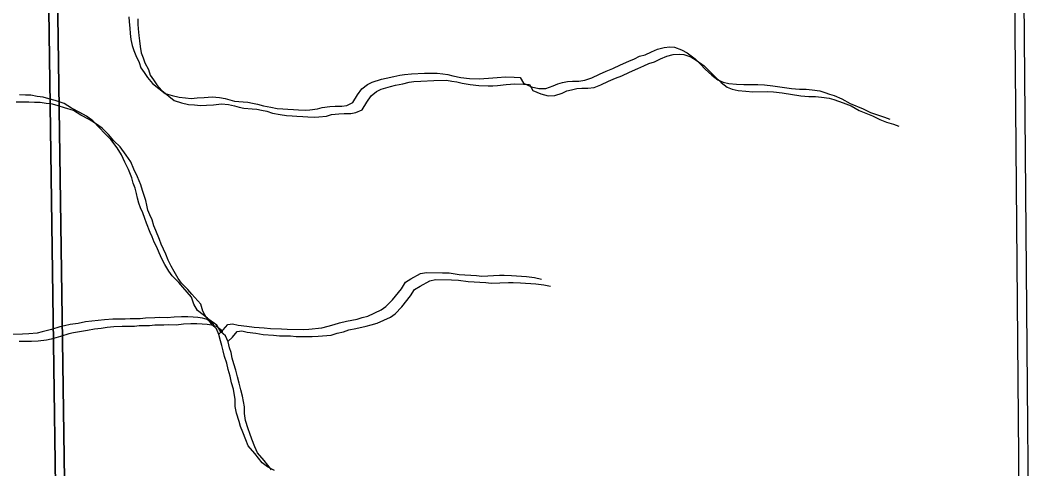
# Model space of a CAD drawing. Extents: x -21.1 to 50.3, y 0 to 22.1.
# Drawn here: x 48.142 to 49.204, y 17.152 to 17.623 of the extents above; entities that cross this region are included whole.
import ezdxf

# ---------------------------------------------------------------- set-up
doc = ezdxf.new("R2010")
doc.units = 0
doc.layers.add('GM_X_Minor_River', color=7, linetype='Continuous')
doc.layers.add('GM_X_Section', color=7, linetype='Continuous')

msp = doc.modelspace()

# ---------------------------------------------------------------- linework, layer by layer
at = {"layer": 'GM_X_Minor_River'}
for points in [[(48.256, 17.6267), (48.2564, 17.6217), (48.2572, 17.6149), (48.2576, 17.6092), (48.2584, 17.6031), (48.2596, 17.5967), (48.2615, 17.5914), (48.2634, 17.5861), (48.2669, 17.5789), (48.2688, 17.5732), (48.2723, 17.5683), (48.2758, 17.563), (48.2811, 17.5569), (48.2941, 17.5464), (48.3017, 17.5441), (48.309, 17.5423), (48.3155, 17.5419), (48.3216, 17.5412), (48.328, 17.5416), (48.3353, 17.542), (48.3436, 17.5428), (48.3512, 17.5421), (48.3573, 17.541), (48.3623, 17.5395), (48.3672, 17.5384), (48.376, 17.5377), (48.381, 17.5373), (48.3859, 17.5362), (48.3912, 17.5351), (48.3973, 17.5332), (48.4053, 17.5318), (48.4118, 17.5307), (48.4179, 17.5303), (48.4229, 17.53), (48.429, 17.5296), (48.4343, 17.5293), (48.4411, 17.5289), (48.4461, 17.5293), (48.4541, 17.5301), (48.459, 17.5317), (48.467, 17.5325), (48.4727, 17.5329), (48.4796, 17.5329), (48.4849, 17.5337), (48.4913, 17.5368), (48.4962, 17.5448), (48.5008, 17.5513), (48.5065, 17.5559), (48.5114, 17.5582)], [(48.2656, 17.6249), (48.2656, 17.6192), (48.266, 17.6142), (48.2668, 17.6074), (48.2672, 17.6017), (48.268, 17.5956), (48.2692, 17.5892), (48.2712, 17.5839), (48.2731, 17.5786), (48.2766, 17.5714), (48.2785, 17.5657), (48.2819, 17.5608), (48.2854, 17.5555), (48.2908, 17.5494), (48.3038, 17.5389), (48.3114, 17.5366), (48.3186, 17.5348), (48.3251, 17.5344), (48.3312, 17.5337), (48.3377, 17.5341), (48.3449, 17.5345), (48.3533, 17.5353), (48.3609, 17.5346), (48.367, 17.5335), (48.3719, 17.532), (48.3769, 17.5309), (48.3856, 17.5302), (48.3906, 17.5298), (48.3955, 17.5287), (48.4009, 17.5276), (48.407, 17.5257), (48.415, 17.5243), (48.4215, 17.5232), (48.4276, 17.5228), (48.4325, 17.5225), (48.4386, 17.5221), (48.4439, 17.5218), (48.4508, 17.5214), (48.4557, 17.5218), (48.4637, 17.5226), (48.4687, 17.5242), (48.4766, 17.525), (48.4823, 17.5254), (48.4892, 17.5254), (48.4945, 17.5262), (48.501, 17.5293), (48.5059, 17.5373), (48.5104, 17.5438), (48.5161, 17.5484), (48.521, 17.5507)], [(48.5114, 17.5582), (48.5213, 17.5613), (48.5262, 17.5624), (48.5342, 17.564), (48.5407, 17.5656), (48.5456, 17.5663), (48.5528, 17.5668), (48.5665, 17.5676), (48.5799, 17.5677), (48.5856, 17.5669), (48.5909, 17.5662), (48.5962, 17.5647), (48.6046, 17.5632), (48.6138, 17.5622), (48.6237, 17.5618), (48.6286, 17.5619), (48.6336, 17.5623), (48.6427, 17.5631), (48.6514, 17.5639), (48.6606, 17.5635), (48.667, 17.5632), (48.6705, 17.5571), (48.6789, 17.5534), (48.6865, 17.5515), (48.6938, 17.5516), (48.7014, 17.5543), (48.7063, 17.5566), (48.7112, 17.5577), (48.7166, 17.5589), (48.7219, 17.5593), (48.7284, 17.5594), (48.7348, 17.5602), (48.742, 17.5629), (48.75, 17.5667), (48.7572, 17.5698), (48.7641, 17.5725), (48.772, 17.5763), (48.7808, 17.5802), (48.7868, 17.5829), (48.7922, 17.5855), (48.7982, 17.5871), (48.8047, 17.5902), (48.8111, 17.5929), (48.818, 17.5948), (48.8241, 17.5952), (48.829, 17.5949), (48.8363, 17.5922), (48.842, 17.5889), (48.8504, 17.5828), (48.8558, 17.5775), (48.8611, 17.5719), (48.868, 17.5654), (48.8745, 17.5605), (48.8799, 17.5583), (48.886, 17.5568), (48.894, 17.5561), (48.9016, 17.5557), (48.9164, 17.5558), (48.9233, 17.5555), (48.932, 17.5544), (48.9518, 17.5515), (48.9602, 17.5508), (48.9671, 17.5508), (48.9735, 17.5501), (48.9815, 17.549), (48.9865, 17.5475), (48.9915, 17.5456), (48.9964, 17.5441), (49.0044, 17.5407), (49.0132, 17.5358), (49.0269, 17.5302), (49.0346, 17.5265), (49.0418, 17.5238), (49.0491, 17.5216), (49.0548, 17.5194)], [(48.521, 17.5507), (48.5309, 17.5538), (48.5359, 17.5549), (48.5438, 17.5565), (48.5503, 17.5581), (48.5552, 17.5588), (48.5625, 17.5593), (48.5762, 17.5601), (48.5895, 17.5602), (48.5952, 17.5594), (48.6005, 17.5587), (48.6059, 17.5572), (48.6143, 17.5557), (48.6234, 17.5547), (48.6333, 17.5543), (48.6383, 17.5544), (48.6432, 17.5548), (48.6523, 17.5556), (48.6611, 17.5564), (48.6702, 17.556), (48.6767, 17.5557), (48.6801, 17.5496), (48.6885, 17.5459), (48.6962, 17.544), (48.7034, 17.5441), (48.711, 17.5468), (48.7159, 17.5491), (48.7209, 17.5502), (48.7262, 17.5514), (48.7315, 17.5518), (48.738, 17.5519), (48.7445, 17.5527), (48.7517, 17.5554), (48.7596, 17.5592), (48.7669, 17.5623), (48.7737, 17.565), (48.7817, 17.5688), (48.7904, 17.5727), (48.7965, 17.5754), (48.8018, 17.578), (48.8079, 17.5796), (48.8143, 17.5827), (48.8208, 17.5854), (48.8276, 17.5873), (48.8337, 17.5877), (48.8387, 17.5874), (48.8459, 17.5847), (48.8516, 17.5814), (48.86, 17.5753), (48.8654, 17.57), (48.8708, 17.5644), (48.8777, 17.5579), (48.8841, 17.553), (48.8895, 17.5508), (48.8956, 17.5493), (48.9036, 17.5486), (48.9112, 17.5482), (48.926, 17.5483), (48.9329, 17.548), (48.9417, 17.5469), (48.9615, 17.544), (48.9698, 17.5433), (48.9767, 17.5433), (48.9832, 17.5426), (48.9912, 17.5415), (48.9961, 17.54), (49.0011, 17.5381), (49.006, 17.5366), (49.0141, 17.5332), (49.0228, 17.5283), (49.0366, 17.5227), (49.0442, 17.519), (49.0515, 17.5163), (49.0587, 17.5141), (49.0644, 17.5119)], [(48.2627, 17.4467), (48.2608, 17.452), (48.2592, 17.4577), (48.2557, 17.4664), (48.2519, 17.4743), (48.2484, 17.4819), (48.2438, 17.4891), (48.2373, 17.4978), (48.2308, 17.5042), (48.225, 17.5106), (48.2185, 17.5175), (48.2117, 17.5224), (48.2048, 17.5265), (48.196, 17.531), (48.1884, 17.5359), (48.1788, 17.5389), (48.1723, 17.5408), (48.1662, 17.5426), (48.1598, 17.5433), (48.1533, 17.5444), (48.1476, 17.5444), (48.1415, 17.5448)], [(48.2723, 17.4392), (48.2704, 17.4445), (48.2689, 17.4502), (48.2654, 17.4589), (48.2615, 17.4668), (48.2581, 17.4744), (48.2535, 17.4816), (48.2469, 17.4903), (48.2404, 17.4967), (48.2347, 17.5031), (48.2282, 17.5099), (48.2213, 17.5149), (48.2144, 17.519), (48.2056, 17.5235), (48.198, 17.5284), (48.1885, 17.5314), (48.182, 17.5333), (48.1759, 17.5351), (48.1694, 17.5358), (48.1629, 17.5369), (48.1572, 17.5369), (48.1511, 17.5373), (48.1378, 17.5372)], [(48.409, 17.15), (48.4018, 17.1538), (48.396, 17.1583), (48.3884, 17.1681), (48.3815, 17.1761), (48.3788, 17.1825), (48.3757, 17.1905), (48.3733, 17.1965), (48.3718, 17.2015), (48.3691, 17.2102), (48.3679, 17.2174), (48.3679, 17.2246), (48.3659, 17.2356), (48.364, 17.2424), (48.3624, 17.2493), (48.3605, 17.2561), (48.3589, 17.2629), (48.3566, 17.2698), (48.355, 17.2758), (48.3538, 17.2815), (48.3523, 17.2865), (48.3507, 17.2929), (48.348, 17.299), (48.3431, 17.3035), (48.3388, 17.3103), (48.3281, 17.3182), (48.3243, 17.325), (48.322, 17.3323), (48.3128, 17.3428), (48.3086, 17.3478), (48.3017, 17.3546), (48.2982, 17.3595), (48.294, 17.3667), (48.2909, 17.3724), (48.2878, 17.3788), (48.2855, 17.3849), (48.2828, 17.3902), (48.2805, 17.3955), (48.2786, 17.4004), (48.2747, 17.4099), (48.2728, 17.4148), (48.2708, 17.4209), (48.2685, 17.4262), (48.2666, 17.4311), (48.2654, 17.4364), (48.2643, 17.4413), (48.2627, 17.4467)], [(48.4057, 17.1508), (48.398, 17.1606), (48.3911, 17.1686), (48.3884, 17.175), (48.3853, 17.183), (48.383, 17.189), (48.3814, 17.194), (48.3787, 17.2027), (48.3775, 17.2099), (48.3775, 17.2171), (48.3755, 17.2281), (48.3736, 17.2349), (48.372, 17.2418), (48.3701, 17.2486), (48.3685, 17.2554), (48.3662, 17.2623), (48.3646, 17.2683), (48.3635, 17.274), (48.3619, 17.2789), (48.3604, 17.2854), (48.3577, 17.2915), (48.3527, 17.296), (48.3485, 17.3028), (48.3378, 17.3107), (48.3339, 17.3175), (48.3316, 17.3248), (48.3224, 17.3353), (48.3182, 17.3403), (48.3113, 17.3471), (48.3078, 17.352), (48.3036, 17.3592), (48.3005, 17.3649), (48.2975, 17.3713), (48.2951, 17.3774), (48.2924, 17.3827), (48.2901, 17.388), (48.2882, 17.3929), (48.2843, 17.4024), (48.2824, 17.4073), (48.2805, 17.4134), (48.2782, 17.4187), (48.2762, 17.4236), (48.2751, 17.4289), (48.2739, 17.4338), (48.2723, 17.4392)], [(48.3506, 17.2933), (48.3553, 17.2979), (48.3602, 17.3036), (48.3651, 17.3044), (48.3708, 17.3029), (48.38, 17.3018), (48.3876, 17.3007), (48.3983, 17.3), (48.4047, 17.2993), (48.4162, 17.299), (48.4223, 17.2986), (48.439, 17.2983), (48.4451, 17.2987), (48.4588, 17.2999), (48.4653, 17.3019), (48.4717, 17.3034), (48.4774, 17.3054), (48.4846, 17.3069), (48.4957, 17.3093), (48.501, 17.3108), (48.5071, 17.3124), (48.5211, 17.3189), (48.526, 17.3223), (48.5329, 17.3296), (48.5423, 17.341), (48.5464, 17.3479), (48.5521, 17.3514), (48.5624, 17.3571), (48.5685, 17.3583), (48.5852, 17.358), (48.5925, 17.3577), (48.6027, 17.3562), (48.621, 17.3552), (48.6267, 17.3544), (48.645, 17.3553), (48.6499, 17.3553), (48.6576, 17.355), (48.6735, 17.3539), (48.6819, 17.3528), (48.6892, 17.3513)], [(48.3602, 17.2858), (48.3649, 17.2904), (48.3698, 17.2961), (48.3748, 17.2969), (48.3805, 17.2954), (48.3896, 17.2943), (48.3972, 17.2932), (48.4079, 17.2925), (48.4144, 17.2918), (48.4258, 17.2915), (48.4319, 17.2911), (48.4486, 17.2908), (48.4547, 17.2912), (48.4684, 17.2924), (48.4749, 17.2944), (48.4813, 17.2959), (48.487, 17.2979), (48.4943, 17.2994), (48.5053, 17.3018), (48.5106, 17.3033), (48.5167, 17.3049), (48.5307, 17.3114), (48.5357, 17.3148), (48.5425, 17.3221), (48.5519, 17.3335), (48.5561, 17.3404), (48.5618, 17.3439), (48.572, 17.3496), (48.5781, 17.3508), (48.5949, 17.3505), (48.6021, 17.3502), (48.6124, 17.3487), (48.6307, 17.3477), (48.6364, 17.3469), (48.6546, 17.3478), (48.6596, 17.3478), (48.6672, 17.3475), (48.6832, 17.3464), (48.6916, 17.3453), (48.6988, 17.3438)], [(48.3445, 17.3022), (48.345, 17.3039), (48.3385, 17.3088), (48.3335, 17.3103), (48.3286, 17.311), (48.3236, 17.3114), (48.3179, 17.3117), (48.3114, 17.3117), (48.3038, 17.3113), (48.2962, 17.3105), (48.2882, 17.3108), (48.2833, 17.3104), (48.2737, 17.3103), (48.268, 17.3095), (48.2631, 17.3095), (48.2574, 17.3095), (48.2524, 17.3091), (48.2395, 17.309), (48.2307, 17.3086), (48.2239, 17.3078), (48.2174, 17.307), (48.2106, 17.3062), (48.203, 17.3046), (48.1946, 17.3034), (48.1885, 17.3023), (48.1836, 17.3011), (48.1748, 17.2984), (48.165, 17.2957), (48.16, 17.2945), (48.1513, 17.2937), (48.1444, 17.2933), (48.1315, 17.2932)], [(48.3541, 17.2947), (48.3546, 17.2964), (48.3481, 17.3013), (48.3431, 17.3028), (48.3382, 17.3035), (48.3332, 17.3039), (48.3275, 17.3042), (48.3211, 17.3042), (48.3134, 17.3038), (48.3058, 17.303), (48.2978, 17.3033), (48.2929, 17.3029), (48.2834, 17.3028), (48.2777, 17.302), (48.2727, 17.302), (48.267, 17.302), (48.2621, 17.3016), (48.2491, 17.3015), (48.2404, 17.3011), (48.2335, 17.3003), (48.2271, 17.2995), (48.2202, 17.2987), (48.2126, 17.2971), (48.2042, 17.2959), (48.1982, 17.2948), (48.1932, 17.2936), (48.1845, 17.2909), (48.1746, 17.2882), (48.1697, 17.287), (48.1609, 17.2862), (48.1541, 17.2858), (48.1411, 17.2857)]]:
    msp.add_lwpolyline(points, dxfattribs=at)
at = {"layer": 'GM_X_Section'}
for points in [[(47.1584, 17.6908), (48.171, 17.7091), (48.1855, 16.6839), (47.1739, 16.679)], [(48.171, 17.7091), (48.7119, 17.7079), (49.1854, 17.694), (49.1942, 16.6763), (48.6942, 16.687), (48.1855, 16.6839)], [(47.168, 17.6833), (48.1806, 17.7016), (48.1952, 16.6764), (47.1836, 16.6715)], [(48.1806, 17.7016), (48.7215, 17.7004), (49.1951, 17.6865), (49.2038, 16.6688), (48.7038, 16.6795), (48.1952, 16.6764)]]:
    msp.add_lwpolyline(points, close=True, dxfattribs=at)

doc.saveas('drawing.dxf')
